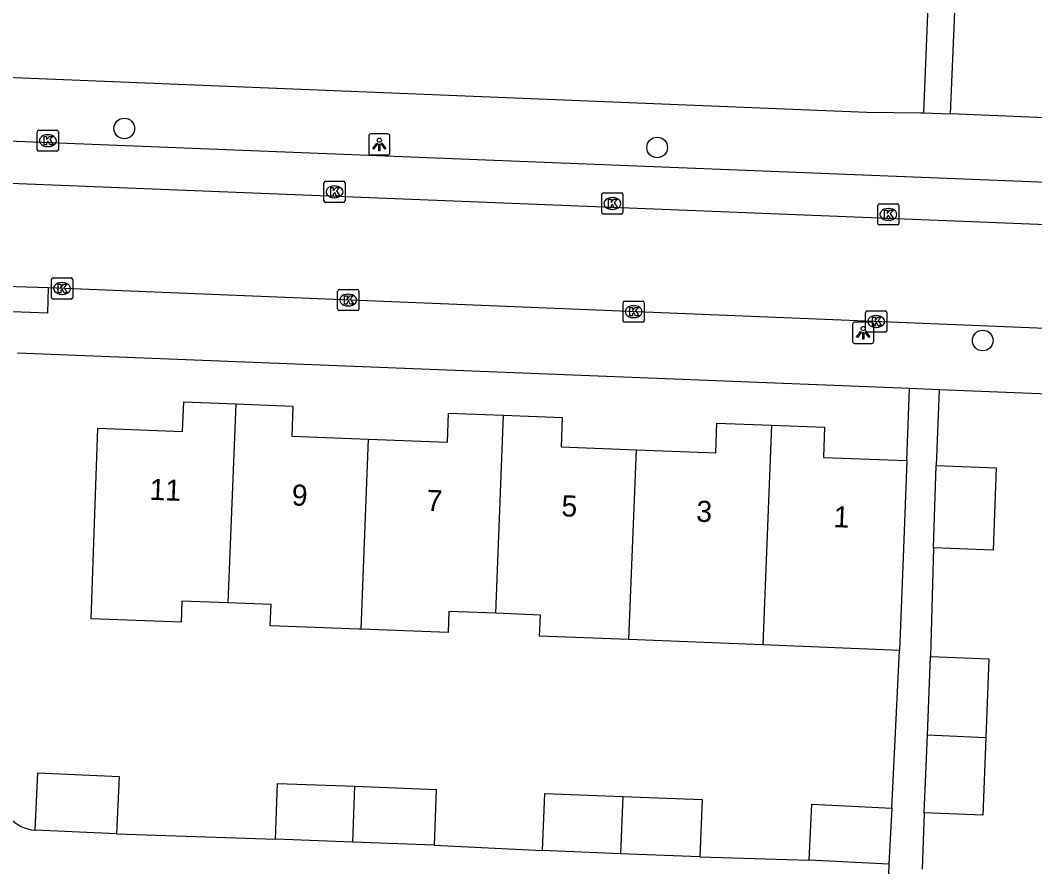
# Model space of a CAD drawing. Extents: x 160732 to 162105, y 387428 to 388479.
# Drawn here: x 161354.83 to 161402.81, y 387584.51 to 387624.56 of the extents above; entities that cross this region are included whole.
import ezdxf

# ---------------------------------------------------------------- set-up
doc = ezdxf.new("R2010")
doc.units = 0
for name, color, linetype in [('IMGEO_Boom', 7, 'Continuous'), ('IMGEO_Kolk', 7, 'Continuous'), ('IMGEO_Lichtpunt', 7, 'Continuous'), ('IMGEO_Pand', 7, 'Continuous'), ('IMGEO_Pand_nummerreeks', 7, 'Continuous'), ('IMGEO_Rijbaan_lokaal_open', 7, 'Continuous'), ('IMGEO_Voetpad_open', 7, 'Continuous')]:
    doc.layers.add(name, color=color, linetype=linetype)

msp = doc.modelspace()

# ---------------------------------------------------------------- linework, layer by layer
at = {"layer": 'IMGEO_Boom'}
for centre in [(161359.746, 387619.438), (161384.952, 387618.539), (161400.35, 387609.407)]:
    msp.add_circle(centre, 0.489, dxfattribs=at)
at = {"layer": 'IMGEO_Kolk'}
for p, q in [((161355.629, 387618.434), (161355.629, 387619.286)), ((161355.704, 387619.36), (161356.556, 387619.36)), ((161356.63, 387619.286), (161356.63, 387618.434)), ((161356.117, 387619.14), (161356.142, 387619.14)), ((161356.556, 387618.36), (161355.704, 387618.36)), ((161356.14, 387618.58), (161356.115, 387618.58)), ((161369.189, 387616.014), (161369.189, 387616.866)), ((161369.264, 387616.94), (161370.116, 387616.94)), ((161370.19, 387616.866), (161370.19, 387616.014)), ((161369.677, 387616.72), (161369.702, 387616.72)), ((161382.406, 387616.389), (161383.258, 387616.389)), ((161370.116, 387615.94), (161369.264, 387615.94)), ((161369.7, 387616.16), (161369.675, 387616.16)), ((161382.331, 387615.463), (161382.331, 387616.315)), ((161382.819, 387616.169), (161382.844, 387616.169)), ((161383.332, 387616.315), (161383.332, 387615.463)), ((161382.842, 387615.609), (161382.817, 387615.609)), ((161395.388, 387614.947), (161395.388, 387615.799)), ((161395.463, 387615.873), (161396.315, 387615.873)), ((161395.876, 387615.653), (161395.901, 387615.653)), ((161396.389, 387615.799), (161396.389, 387614.947)), ((161383.258, 387615.389), (161382.406, 387615.389)), ((161395.899, 387615.093), (161395.874, 387615.093)), ((161396.315, 387614.873), (161395.463, 387614.873)), ((161356.303, 387611.443), (161356.303, 387612.295)), ((161356.378, 387612.369), (161357.23, 387612.369)), ((161356.791, 387612.149), (161356.816, 387612.149)), ((161357.304, 387612.295), (161357.304, 387611.443)), ((161356.814, 387611.589), (161356.789, 387611.589)), ((161369.838, 387610.893), (161369.838, 387611.745)), ((161369.913, 387611.819), (161370.765, 387611.819)), ((161370.326, 387611.599), (161370.351, 387611.599)), ((161370.839, 387611.745), (161370.839, 387610.893)), ((161357.23, 387611.369), (161356.378, 387611.369)), ((161383.339, 387610.344), (161383.339, 387611.196)), ((161383.414, 387611.27), (161384.266, 387611.27)), ((161384.34, 387611.196), (161384.34, 387610.344)), ((161370.765, 387610.819), (161369.913, 387610.819)), ((161370.349, 387611.039), (161370.324, 387611.039)), ((161383.827, 387611.05), (161383.852, 387611.05)), ((161394.813, 387609.878), (161394.813, 387610.73)), ((161394.888, 387610.804), (161395.74, 387610.804)), ((161395.814, 387610.73), (161395.814, 387609.878)), ((161384.266, 387610.27), (161383.414, 387610.27)), ((161383.85, 387610.49), (161383.825, 387610.49)), ((161395.301, 387610.584), (161395.326, 387610.584)), ((161395.74, 387609.804), (161394.888, 387609.804)), ((161395.324, 387610.024), (161395.299, 387610.024))]:
    msp.add_line(p, q, dxfattribs=at)
for points in [[(161355.629, 387618.434), (161355.629, 387619.286)], [(161355.704, 387619.36), (161356.556, 387619.36)], [(161356.63, 387619.286), (161356.63, 387618.434)], [(161355.95, 387619.06), (161356.073, 387619.06), (161356.073, 387618.909), (161356.203, 387619.06), (161356.367, 387619.06), (161356.221, 387618.909), (161356.374, 387618.66), (161356.222, 387618.66), (161356.137, 387618.824), (161356.073, 387618.757), (161356.073, 387618.66), (161355.95, 387618.66), (161355.95, 387619.06)], [(161356.556, 387618.36), (161355.704, 387618.36)], [(161369.189, 387616.014), (161369.189, 387616.866)], [(161369.264, 387616.94), (161370.116, 387616.94)], [(161370.19, 387616.866), (161370.19, 387616.014)], [(161369.51, 387616.64), (161369.633, 387616.64), (161369.633, 387616.489), (161369.763, 387616.64), (161369.927, 387616.64), (161369.781, 387616.489), (161369.934, 387616.24), (161369.782, 387616.24), (161369.697, 387616.404), (161369.633, 387616.337), (161369.633, 387616.24), (161369.51, 387616.24), (161369.51, 387616.64)], [(161382.406, 387616.389), (161383.258, 387616.389)], [(161370.116, 387615.94), (161369.264, 387615.94)], [(161382.331, 387615.463), (161382.331, 387616.315)], [(161382.652, 387616.089), (161382.775, 387616.089), (161382.775, 387615.938), (161382.905, 387616.089), (161383.069, 387616.089), (161382.923, 387615.938), (161383.076, 387615.689), (161382.924, 387615.689), (161382.839, 387615.853), (161382.775, 387615.786), (161382.775, 387615.689), (161382.652, 387615.689), (161382.652, 387616.089)], [(161383.332, 387616.315), (161383.332, 387615.463)], [(161395.388, 387614.947), (161395.388, 387615.799)], [(161395.463, 387615.873), (161396.315, 387615.873)], [(161395.709, 387615.573), (161395.832, 387615.573), (161395.832, 387615.422), (161395.962, 387615.573), (161396.126, 387615.573), (161395.98, 387615.422), (161396.133, 387615.173), (161395.981, 387615.173), (161395.896, 387615.337), (161395.832, 387615.27), (161395.832, 387615.173), (161395.709, 387615.173), (161395.709, 387615.573)], [(161396.389, 387615.799), (161396.389, 387614.947)], [(161383.258, 387615.389), (161382.406, 387615.389)], [(161396.315, 387614.873), (161395.463, 387614.873)], [(161356.303, 387611.443), (161356.303, 387612.295)], [(161356.378, 387612.369), (161357.23, 387612.369)], [(161356.624, 387612.069), (161356.747, 387612.069), (161356.747, 387611.918), (161356.877, 387612.069), (161357.041, 387612.069), (161356.895, 387611.918), (161357.048, 387611.669), (161356.896, 387611.669), (161356.811, 387611.833), (161356.747, 387611.766), (161356.747, 387611.669), (161356.624, 387611.669), (161356.624, 387612.069)], [(161357.304, 387612.295), (161357.304, 387611.443)], [(161369.838, 387610.893), (161369.838, 387611.745)], [(161369.913, 387611.819), (161370.765, 387611.819)], [(161370.839, 387611.745), (161370.839, 387610.893)], [(161357.23, 387611.369), (161356.378, 387611.369)], [(161370.159, 387611.519), (161370.282, 387611.519), (161370.282, 387611.368), (161370.412, 387611.519), (161370.576, 387611.519), (161370.43, 387611.368), (161370.583, 387611.119), (161370.431, 387611.119), (161370.346, 387611.283), (161370.282, 387611.216), (161370.282, 387611.119), (161370.159, 387611.119), (161370.159, 387611.519)], [(161383.339, 387610.344), (161383.339, 387611.196)], [(161383.414, 387611.27), (161384.266, 387611.27)], [(161384.34, 387611.196), (161384.34, 387610.344)], [(161370.765, 387610.819), (161369.913, 387610.819)], [(161383.66, 387610.97), (161383.783, 387610.97), (161383.783, 387610.819), (161383.913, 387610.97), (161384.077, 387610.97), (161383.931, 387610.819), (161384.084, 387610.57), (161383.932, 387610.57), (161383.847, 387610.734), (161383.783, 387610.667), (161383.783, 387610.57), (161383.66, 387610.57), (161383.66, 387610.97)], [(161394.813, 387609.878), (161394.813, 387610.73)], [(161394.888, 387610.804), (161395.74, 387610.804)], [(161395.814, 387610.73), (161395.814, 387609.878)], [(161384.266, 387610.27), (161383.414, 387610.27)], [(161395.134, 387610.504), (161395.257, 387610.504), (161395.257, 387610.353), (161395.387, 387610.504), (161395.551, 387610.504), (161395.405, 387610.353), (161395.558, 387610.104), (161395.406, 387610.104), (161395.321, 387610.268), (161395.257, 387610.201), (161395.257, 387610.104), (161395.134, 387610.104), (161395.134, 387610.504)], [(161395.74, 387609.804), (161394.888, 387609.804)]]:
    msp.add_lwpolyline(points, dxfattribs=at)
for centre, start, end in [((161355.706, 387619.284), 91.552, 178.448), ((161355.706, 387619.284), 91.552, 178.448), ((161356.554, 387619.284), 1.552, 88.448), ((161356.554, 387619.284), 1.552, 88.448), ((161355.706, 387618.436), 181.552, 268.448), ((161355.706, 387618.436), 181.552, 268.448), ((161356.554, 387618.436), 271.552, 358.448), ((161356.554, 387618.436), 271.552, 358.448), ((161369.266, 387616.864), 91.552, 178.448), ((161369.266, 387616.864), 91.552, 178.448), ((161370.114, 387616.864), 1.552, 88.448), ((161370.114, 387616.864), 1.552, 88.448), ((161382.408, 387616.313), 91.552, 178.448), ((161382.408, 387616.313), 91.552, 178.448), ((161383.256, 387616.313), 1.552, 88.448), ((161383.256, 387616.313), 1.552, 88.448), ((161369.266, 387616.016), 181.552, 268.448), ((161369.266, 387616.016), 181.552, 268.448), ((161370.114, 387616.016), 271.552, 358.448), ((161370.114, 387616.016), 271.552, 358.448), ((161382.408, 387615.465), 181.552, 268.448), ((161382.408, 387615.465), 181.552, 268.448), ((161383.256, 387615.465), 271.552, 358.448), ((161383.256, 387615.465), 271.552, 358.448), ((161395.465, 387615.797), 91.552, 178.448), ((161395.465, 387615.797), 91.552, 178.448), ((161396.313, 387615.797), 1.552, 88.448), ((161396.313, 387615.797), 1.552, 88.448), ((161395.465, 387614.949), 181.552, 268.448), ((161395.465, 387614.949), 181.552, 268.448), ((161396.313, 387614.949), 271.552, 358.448), ((161396.313, 387614.949), 271.552, 358.448), ((161356.38, 387612.293), 91.552, 178.448), ((161356.38, 387612.293), 91.552, 178.448), ((161357.228, 387612.293), 1.552, 88.448), ((161357.228, 387612.293), 1.552, 88.448), ((161369.915, 387611.743), 91.552, 178.448), ((161369.915, 387611.743), 91.552, 178.448), ((161370.763, 387611.743), 1.552, 88.448), ((161370.763, 387611.743), 1.552, 88.448), ((161356.38, 387611.445), 181.552, 268.448), ((161356.38, 387611.445), 181.552, 268.448), ((161357.228, 387611.445), 271.552, 358.448), ((161357.228, 387611.445), 271.552, 358.448), ((161383.416, 387611.194), 91.552, 178.448), ((161383.416, 387611.194), 91.552, 178.448), ((161384.264, 387611.194), 1.552, 88.448), ((161384.264, 387611.194), 1.552, 88.448), ((161369.915, 387610.895), 181.552, 268.448), ((161369.915, 387610.895), 181.552, 268.448), ((161370.763, 387610.895), 271.552, 358.448), ((161370.763, 387610.895), 271.552, 358.448), ((161394.89, 387610.728), 91.552, 178.448), ((161394.89, 387610.728), 91.552, 178.448), ((161395.738, 387610.728), 1.552, 88.448), ((161395.738, 387610.728), 1.552, 88.448), ((161383.416, 387610.346), 181.552, 268.448), ((161383.416, 387610.346), 181.552, 268.448), ((161384.264, 387610.346), 271.552, 358.448), ((161384.264, 387610.346), 271.552, 358.448), ((161394.89, 387609.88), 181.552, 268.448), ((161394.89, 387609.88), 181.552, 268.448), ((161395.738, 387609.88), 271.552, 358.448), ((161395.738, 387609.88), 271.552, 358.448)]:
    msp.add_arc(centre, 0.0765, start, end, dxfattribs=at)
for centre, major_axis, ratio, start_param, end_param in [((161356.116, 387618.86), (-0.387, 0.002), 0.722429, 4.712389, 7.853982), ((161356.141, 387618.86), (-0.39, 0.002), 0.717154, 1.570796, 4.712389), ((161369.676, 387616.44), (-0.387, 0.002), 0.722429, 4.712389, 7.853982), ((161369.701, 387616.44), (-0.39, 0.002), 0.717154, 1.570796, 4.712389), ((161382.818, 387615.889), (-0.387, 0.002), 0.722429, 4.712389, 7.853982), ((161382.843, 387615.889), (-0.39, 0.002), 0.717154, 1.570796, 4.712389), ((161395.875, 387615.373), (-0.387, 0.002), 0.722429, 4.712389, 7.853982), ((161395.9, 387615.373), (-0.39, 0.002), 0.717154, 1.570796, 4.712389), ((161356.79, 387611.869), (-0.387, 0.002), 0.722429, 4.712389, 7.853982), ((161356.815, 387611.869), (-0.39, 0.002), 0.717154, 1.570796, 4.712389), ((161370.325, 387611.319), (-0.387, 0.002), 0.722429, 4.712389, 7.853982), ((161370.35, 387611.319), (-0.39, 0.002), 0.717154, 1.570796, 4.712389), ((161383.826, 387610.77), (-0.387, 0.002), 0.722429, 4.712389, 7.853982), ((161383.851, 387610.77), (-0.39, 0.002), 0.717154, 1.570796, 4.712389), ((161395.3, 387610.304), (-0.387, 0.002), 0.722429, 4.712389, 7.853982), ((161395.325, 387610.304), (-0.39, 0.002), 0.717154, 1.570796, 4.712389)]:
    msp.add_ellipse(centre, major_axis=major_axis, ratio=ratio, start_param=start_param, end_param=end_param, dxfattribs=at)
at = {"layer": 'IMGEO_Lichtpunt'}
for p, q in [((161371.31, 387619.084), (161371.31, 387618.277)), ((161371.31, 387619.084), (161371.31, 387618.277)), ((161372.212, 387619.179), (161371.404, 387619.179)), ((161372.212, 387619.179), (161371.404, 387619.179)), ((161372.306, 387618.277), (161372.306, 387619.084)), ((161372.306, 387618.277), (161372.306, 387619.084)), ((161371.404, 387618.183), (161372.212, 387618.183)), ((161371.404, 387618.183), (161372.212, 387618.183)), ((161394.196, 387610.172), (161394.196, 387609.365)), ((161394.196, 387610.172), (161394.196, 387609.365)), ((161395.098, 387610.267), (161394.29, 387610.267)), ((161395.098, 387610.267), (161394.29, 387610.267)), ((161395.192, 387609.365), (161395.192, 387610.172)), ((161395.192, 387609.365), (161395.192, 387610.172)), ((161394.29, 387609.271), (161395.098, 387609.271)), ((161394.29, 387609.271), (161395.098, 387609.271))]:
    msp.add_line(p, q, dxfattribs=at)
for points in [[(161371.684, 387618.748), (161371.723, 387618.72), (161371.535, 387618.458), (161371.497, 387618.485), (161371.684, 387618.748)], [(161371.786, 387618.7), (161371.833, 387618.7), (161371.833, 387618.378), (161371.786, 387618.378), (161371.786, 387618.7)], [(161371.896, 387618.72), (161371.934, 387618.747), (161372.121, 387618.485), (161372.082, 387618.457), (161371.896, 387618.72)], [(161394.57, 387609.836), (161394.609, 387609.808), (161394.421, 387609.546), (161394.383, 387609.573), (161394.57, 387609.836)], [(161394.672, 387609.788), (161394.719, 387609.788), (161394.719, 387609.466), (161394.672, 387609.466), (161394.672, 387609.788)], [(161394.782, 387609.808), (161394.82, 387609.835), (161395.007, 387609.573), (161394.968, 387609.545), (161394.782, 387609.808)]]:
    msp.add_lwpolyline(points, dxfattribs=at)
for centre in [(161371.809, 387618.882), (161394.695, 387609.97)]:
    msp.add_circle(centre, 0.0994, dxfattribs=at)
for centre, start, end in [((161371.404, 387619.084), 90, 180), ((161371.404, 387619.084), 90, 180), ((161372.212, 387619.084), 0, 90), ((161372.212, 387619.084), 0, 90), ((161371.404, 387618.277), 180, 270), ((161371.404, 387618.277), 180, 270), ((161372.212, 387618.277), 270, 0), ((161372.212, 387618.277), 270, 360), ((161394.29, 387610.172), 90, 180), ((161394.29, 387610.172), 90, 180), ((161395.098, 387610.172), 0, 90), ((161395.098, 387610.172), 0, 90), ((161394.29, 387609.365), 180, 270), ((161394.29, 387609.365), 180, 270), ((161395.098, 387609.365), 270, 0), ((161395.098, 387609.365), 270, 360)]:
    msp.add_arc(centre, 0.0946, start, end, dxfattribs=at)
at = {"layer": 'IMGEO_Pand'}
for points in [[(161364.647, 387596.994), (161362.468, 387597.078), (161362.428, 387596.077), (161358.172, 387596.244), (161358.49, 387605.252), (161362.502, 387605.095), (161362.557, 387606.507), (161365.014, 387606.411)], [(161365.014, 387606.411), (161364.647, 387596.994)], [(161365.014, 387606.411), (161367.724, 387606.305), (161367.668, 387604.887), (161371.295, 387604.745)], [(161371.295, 387604.745), (161375.028, 387604.599), (161375.082, 387605.972), (161377.685, 387605.87)], [(161377.32, 387596.5), (161377.685, 387605.87)], [(161377.685, 387605.87), (161380.458, 387605.761), (161380.404, 387604.377), (161383.968, 387604.238)], [(161383.968, 387604.238), (161387.721, 387604.091), (161387.776, 387605.501), (161390.359, 387605.4)], [(161390.359, 387605.4), (161389.954, 387595.006)], [(161390.359, 387605.4), (161392.873, 387605.302), (161392.818, 387603.875), (161396.759, 387603.721)], [(161370.945, 387595.743), (161371.295, 387604.745)], [(161383.618, 387595.253), (161383.968, 387604.238)], [(161396.759, 387603.721), (161396.564, 387598.725), (161396.409, 387594.744)], [(161398.018, 387599.591), (161398.153, 387603.484)], [(161398.153, 387603.484), (161400.982, 387603.385), (161400.846, 387599.492), (161398.018, 387599.591)], [(161370.945, 387595.743), (161370.852, 387595.747), (161366.645, 387595.912), (161366.685, 387596.914), (161364.647, 387596.994)], [(161377.32, 387596.5), (161375.102, 387596.587), (161375.064, 387595.585), (161370.945, 387595.743)], [(161383.618, 387595.253), (161379.389, 387595.418), (161379.428, 387596.418), (161377.32, 387596.5)], [(161389.954, 387595.006), (161383.618, 387595.253)], [(161396.409, 387594.744), (161389.954, 387595.006)], [(161397.735, 387590.725), (161397.885, 387594.454)], [(161397.885, 387594.454), (161400.646, 387594.343), (161400.496, 387590.614)], [(161397.587, 387587.051), (161397.735, 387590.725)], [(161400.496, 387590.614), (161400.348, 387586.94), (161397.587, 387587.051)], [(161400.496, 387590.614), (161397.735, 387590.725)], [(161355.533, 387586.238), (161355.658, 387588.947), (161359.496, 387588.77), (161359.37, 387586.061)], [(161366.89, 387585.806), (161366.991, 387588.452), (161370.656, 387588.313)], [(161370.553, 387585.667), (161370.656, 387588.313)], [(161370.656, 387588.313), (161374.502, 387588.167), (161374.401, 387585.521)], [(161379.535, 387585.271), (161379.642, 387587.975), (161383.329, 387587.829)], [(161383.329, 387587.829), (161383.223, 387585.125)], [(161383.329, 387587.829), (161387.078, 387587.681), (161386.971, 387584.977)], [(161392.136, 387584.817), (161392.268, 387587.469), (161396.045, 387587.281)], [(161396.045, 387587.281), (161395.913, 387584.629)], [(161359.37, 387586.061), (161355.533, 387586.238)], [(161370.553, 387585.667), (161366.89, 387585.806)], [(161374.401, 387585.521), (161370.553, 387585.667)], [(161383.223, 387585.125), (161379.535, 387585.271)], [(161386.971, 387584.977), (161383.223, 387585.125)], [(161395.913, 387584.629), (161392.136, 387584.817)]]:
    msp.add_lwpolyline(points, dxfattribs=at)
at = {"layer": 'IMGEO_Rijbaan_lokaal_open'}
for points in [[(161346.839, 387617.155), (161408.113, 387614.711)], [(161356.144, 387611.896), (161348.486, 387612.138), (161347.913, 387612.202)], [(161407.95, 387609.79), (161356.144, 387611.896)], [(161359.37, 387586.061), (161366.89, 387585.806)], [(161374.401, 387585.521), (161379.535, 387585.271)], [(161386.971, 387584.977), (161392.136, 387584.817)], [(161395.913, 387584.629), (161395.661, 387577.505)]]:
    msp.add_lwpolyline(points, dxfattribs=at)
msp.add_arc((161355.634, 387587.988), 1.752, 175.47, 266.6953, dxfattribs=at)
at = {"layer": 'IMGEO_Voetpad_open'}
for points in [[(161398.822, 387620.123), (161399.009, 387624.587), (161399.705, 387642.58)], [(161397.784, 387626.046), (161397.549, 387620.176)], [(161296.376, 387624.211), (161394.861, 387620.206), (161397.417, 387620.182), (161397.549, 387620.176)], [(161290.826, 387621.371), (161418.868, 387616.287)], [(161397.549, 387620.176), (161398.822, 387620.123)], [(161421.33, 387619.212), (161419, 387619.277), (161398.822, 387620.123)], [(161356.144, 387611.896), (161356.112, 387610.696), (161347.841, 387611.016), (161347.913, 387612.202)], [(161396.894, 387607.128), (161354.697, 387608.799)], [(161396.759, 387603.721), (161396.894, 387607.128)], [(161398.295, 387607.073), (161396.894, 387607.128)], [(161398.295, 387607.073), (161398.153, 387603.484)], [(161420.803, 387606.202), (161415.333, 387606.399), (161409.384, 387606.634), (161398.295, 387607.073)], [(161398.018, 387599.591), (161397.885, 387594.454)], [(161396.045, 387587.281), (161396.409, 387594.744)], [(161397.587, 387587.051), (161397.48, 387584.388)]]:
    msp.add_lwpolyline(points, dxfattribs=at)

# ---------------------------------------------------------------- texts
at = {"layer": 'IMGEO_Pand_nummerreeks'}
for s, rotation, p in [('11', 357.7082, (161360.926, 387601.873)), ('9', 357.7082, (161367.651, 387601.603)), ('7', 357.7082, (161374.029, 387601.347)), ('5', 357.7082, (161380.408, 387601.092)), ('3', 357.709, (161386.786, 387600.837)), ('1', 357.709, (161393.278, 387600.578))]:
    msp.add_text(s, height=1, rotation=rotation, dxfattribs=at).set_placement(p)

doc.saveas('drawing.dxf')
